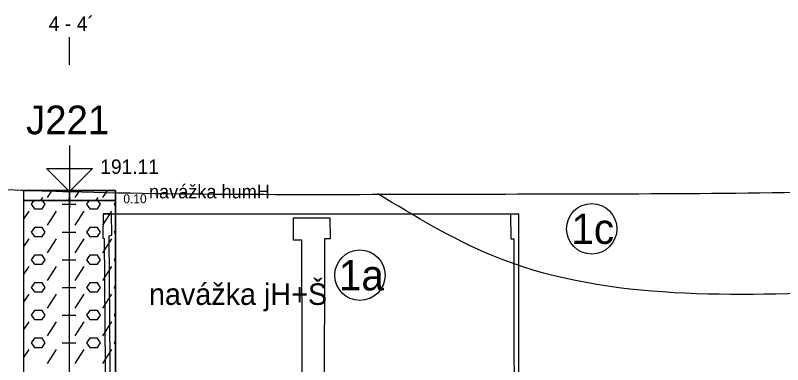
# Model space of a CAD drawing. Extents: x 3042 to 4120, y 576 to 2694.
# Drawn here: x 3450.37 to 3488.44, y 906.77 to 924.08 of the extents above; entities that cross this region are included whole.
import ezdxf

# ---------------------------------------------------------------- set-up
doc = ezdxf.new("R2010")
doc.units = 0
for name, color, linetype in [('15', 7, 'Continuous'), ('16', 7, 'Continuous'), ('17', 7, 'Continuous'), ('18', 7, 'Continuous'), ('22', 7, 'Continuous'), ('51', 7, 'Continuous'), ('52', 7, 'Continuous'), ('53', 7, 'Continuous'), ('56', 7, 'Continuous'), ('nádrže', 7, 'Continuous'), ('rozhraní', 7, 'Continuous')]:
    doc.layers.add(name, color=color, linetype=linetype)

msp = doc.modelspace()

# ---------------------------------------------------------------- linework, layer by layer
at = {"layer": '15'}
msp.add_lwpolyline([(3453.062, 917.632), (3453.062, 915.346), (3451.919, 916.489), (3454.205, 916.489), (3453.062, 915.346)], dxfattribs=at)
at = {"layer": '18'}
msp.add_line((3453.062, 872.909), (3453.062, 915.409), dxfattribs=at)
at = {"layer": '22'}
msp.add_lwpolyline([(3453.062, 921.632), (3453.062, 921.632), (3453.062, 923.001)], dxfattribs=at)
at = {"layer": '51'}
for p, q in [((3451.962, 915.058), (3452.196, 915.409)), ((3453.334, 915.058), (3453.568, 915.409)), ((3454.706, 915.058), (3454.939, 915.409)), ((3451.634, 914.909), (3451.734, 915.058)), ((3453.006, 914.909), (3453.105, 915.058)), ((3454.377, 914.909), (3454.477, 915.058)), ((3452.686, 914.716), (3453.372, 914.716)), ((3450.776, 913.964), (3451.048, 914.373)), ((3451.962, 913.687), (3452.42, 914.373)), ((3453.334, 913.687), (3453.791, 914.373)), ((3454.706, 913.687), (3455.163, 914.373)), ((3450.776, 912.593), (3451.048, 913.001)), ((3451.962, 912.315), (3452.42, 913.001)), ((3452.686, 913.344), (3453.372, 913.344)), ((3453.334, 912.315), (3453.791, 913.001)), ((3454.706, 912.315), (3455.163, 913.001)), ((3452.686, 911.972), (3453.372, 911.972)), ((3450.776, 911.221), (3451.048, 911.629)), ((3451.962, 910.944), (3452.42, 911.629)), ((3453.334, 910.944), (3453.791, 911.629)), ((3454.706, 910.944), (3455.163, 911.629)), ((3452.686, 910.601), (3453.372, 910.601)), ((3450.776, 909.849), (3451.048, 910.258)), ((3451.962, 909.572), (3452.42, 910.258)), ((3453.334, 909.572), (3453.791, 910.258)), ((3454.706, 909.572), (3455.163, 910.258)), ((3452.686, 909.229), (3453.372, 909.229)), ((3450.776, 908.478), (3451.048, 908.886)), ((3451.962, 908.2), (3452.42, 908.886)), ((3453.334, 908.2), (3453.791, 908.886)), ((3454.706, 908.2), (3455.163, 908.886)), ((3452.686, 907.858), (3453.372, 907.858)), ((3450.776, 907.106), (3451.048, 907.515)), ((3451.962, 906.829), (3452.42, 907.515)), ((3453.334, 906.829), (3453.791, 907.515)), ((3454.706, 906.829), (3455.163, 907.515))]:
    msp.add_line(p, q, dxfattribs=at)
for points in [[(3450.776, 914.909), (3455.348, 914.909), (3455.348, 915.409), (3450.776, 915.409)], [(3450.776, 905.909), (3455.348, 905.909), (3455.348, 914.909), (3450.776, 914.909)]]:
    msp.add_lwpolyline(points, close=True, dxfattribs=at)
for points in [[(3451.291, 914.909), (3451.162, 914.716), (3451.315, 914.487)], [(3451.315, 914.487), (3451.696, 914.487), (3451.848, 914.716), (3451.719, 914.909)], [(3454.035, 914.909), (3453.906, 914.716), (3454.058, 914.487)], [(3454.058, 914.487), (3454.439, 914.487), (3454.591, 914.716), (3454.462, 914.909)], [(3455.348, 914.821), (3455.277, 914.716), (3455.348, 914.61)], [(3451.315, 913.115), (3451.696, 913.115), (3451.848, 913.344), (3451.696, 913.573), (3451.315, 913.573), (3451.162, 913.344), (3451.315, 913.115)], [(3454.058, 913.115), (3454.439, 913.115), (3454.591, 913.344), (3454.439, 913.573), (3454.058, 913.573), (3453.906, 913.344), (3454.058, 913.115)], [(3455.348, 913.45), (3455.277, 913.344), (3455.348, 913.238)], [(3451.315, 911.744), (3451.696, 911.744), (3451.848, 911.972), (3451.696, 912.201), (3451.315, 912.201), (3451.162, 911.972), (3451.315, 911.744)], [(3454.058, 911.744), (3454.439, 911.744), (3454.591, 911.972), (3454.439, 912.201), (3454.058, 912.201), (3453.906, 911.972), (3454.058, 911.744)], [(3455.348, 912.078), (3455.277, 911.972), (3455.348, 911.867)], [(3451.315, 910.372), (3451.696, 910.372), (3451.848, 910.601), (3451.696, 910.829), (3451.315, 910.829), (3451.162, 910.601), (3451.315, 910.372)], [(3454.058, 910.372), (3454.439, 910.372), (3454.591, 910.601), (3454.439, 910.829), (3454.058, 910.829), (3453.906, 910.601), (3454.058, 910.372)], [(3455.348, 910.707), (3455.277, 910.601), (3455.348, 910.495)], [(3451.315, 909.001), (3451.696, 909.001), (3451.848, 909.229), (3451.696, 909.458), (3451.315, 909.458), (3451.162, 909.229), (3451.315, 909.001)], [(3454.058, 909.001), (3454.439, 909.001), (3454.591, 909.229), (3454.439, 909.458), (3454.058, 909.458), (3453.906, 909.229), (3454.058, 909.001)], [(3455.348, 909.335), (3455.277, 909.229), (3455.348, 909.123)], [(3451.315, 907.629), (3451.696, 907.629), (3451.848, 907.858), (3451.696, 908.086), (3451.315, 908.086), (3451.162, 907.858), (3451.315, 907.629)], [(3454.058, 907.629), (3454.439, 907.629), (3454.591, 907.858), (3454.439, 908.086), (3454.058, 908.086), (3453.906, 907.858), (3454.058, 907.629)], [(3455.348, 907.963), (3455.277, 907.858), (3455.348, 907.752)]]:
    msp.add_lwpolyline(points, dxfattribs=at)
at = {"layer": '53'}
for p, q in [((3450.776, 915.409), (3455.348, 915.409)), ((3450.776, 915.409), (3450.776, 872.909)), ((3455.348, 915.409), (3455.348, 872.909)), ((3450.776, 914.909), (3455.348, 914.909))]:
    msp.add_line(p, q, dxfattribs=at)
at = {"layer": '56'}
for p, q in [((3453.062, 915.79), (3453.062, 915.028)), ((3452.681, 915.409), (3453.443, 915.409)), ((3453.062, 915.29), (3453.062, 914.528)), ((3452.681, 914.909), (3453.443, 914.909))]:
    msp.add_line(p, q, dxfattribs=at)
at = {"layer": 'nádrže'}
msp.add_line((3454.727, 914.237), (3475.347, 914.237), dxfattribs=at)
for points in [[(3455.131, 900.591), (3455.028, 913.155), (3455.153, 913.181), (3455.147, 914.237), (3454.727, 914.237), (3454.717, 913.031), (3454.783, 913.017)], [(3475.365, 897.965), (3475.347, 914.237), (3474.947, 914.226), (3474.948, 913.004), (3475.102, 913.008), (3475.116, 900.456)], [(3465.687, 895.918), (3465.732, 913.016), (3466.002, 913.017), (3465.999, 914.03), (3464.154, 914.03), (3464.158, 912.955), (3464.563, 912.955), (3464.622, 896.125)], [(3454.783, 913.017), (3454.888, 898.115)]]:
    msp.add_lwpolyline(points, dxfattribs=at)
at = {"layer": 'rozhraní'}
for centre in [(3478.97, 913.502), (3467.467, 911.203)]:
    msp.add_circle(centre, 1.25, dxfattribs=at)
for points in [[(3406.018, 916.223), (3431.268, 916.509), (3436.719, 916.374), (3442.165, 915.991), (3447.611, 915.576), (3453.062, 915.346), (3472.292, 915.223), (3491.522, 915.359), (3520.022, 916.609)], [(3491.522, 910.359), (3474.029, 912.177), (3468.362, 915.234)]]:
    msp.add_spline(points, degree=3, dxfattribs=at)

# ---------------------------------------------------------------- texts
at = {"layer": '16'}
msp.add_text('J221', height=1.4224, dxfattribs=at).set_placement((3450.903, 918.188))
at = {"layer": '17'}
msp.add_text('191.11', height=0.7112, dxfattribs=at).set_placement((3454.586, 916.227))
at = {"layer": '22'}
msp.add_text('4 - 4´', height=0.72, dxfattribs=at).set_placement((3452.026, 923.31))
at = {"layer": '52'}
for s, height, p in [('navážka humH', 0.6731, (3456.999, 915.012)), ('0.10', 0.4445, (3455.729, 914.77)), ('navážka jH+Š', 1.0668, (3456.999, 909.731))]:
    msp.add_text(s, height=height, dxfattribs=at).set_placement(p)
at = {"layer": 'rozhraní'}
for s, p in [('1c', (3477.96, 912.752)), ('1a', (3466.424, 910.453))]:
    msp.add_text(s, height=1.5, dxfattribs=at).set_placement(p)

doc.saveas('drawing.dxf')
